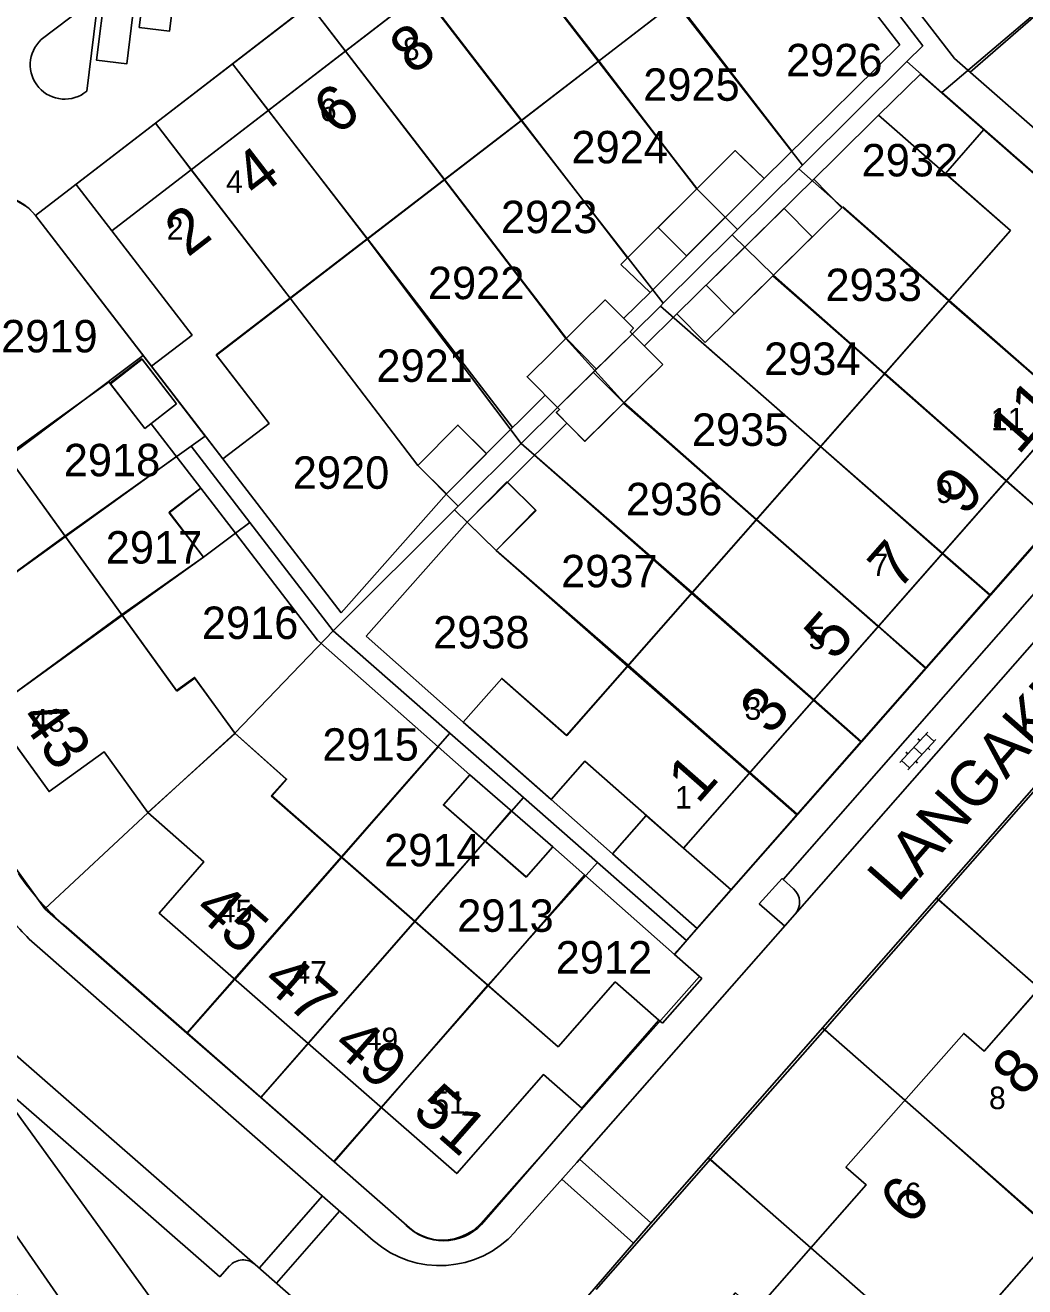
# Model space of a CAD drawing. Extents: x 148816 to 151297, y 399515 to 402500.
# Drawn here: x 150784 to 150839.5, y 400687.3 to 400757.3 of the extents above; entities that cross this region are included whole.
import ezdxf

# ---------------------------------------------------------------- set-up
doc = ezdxf.new("R2010")
doc.units = 0
for name, color, linetype in [('B01 Hoofdgebouw  [T] Norm', 7, 'Continuous'), ('B01 hoofgebouw', 7, 'Continuous'), ('B02 Bijgebouw  [D] Norm', 7, 'Continuous'), ('B07 Tussenmuur  [T] Norm', 7, 'Continuous'), ('G01 perceelsgrens', 7, 'Continuous'), ('G02 sectiegrens', 7, 'Continuous'), ('S02 Open verharding  Norm', 7, 'Continuous'), ('T04 Haag heg  [D] Gem', 7, 'Continuous'), ('T09 Insteek water  [T] Norm', 7, 'Continuous'), ('V00 Kant verharding algemeen  [T] Norm', 7, 'Continuous'), ('V00 Kant verharding algemeen secundair  [T] Gem', 7, 'Continuous'), ('Z01 perceelnummer', 7, 'Continuous'), ('Z02 huisnummer', 7, 'Continuous'), ('Z02 Huisnummer  [Tekst] Norm', 7, 'Continuous'), ('Z06 straatnaam', 7, 'Continuous')]:
    doc.layers.add(name, color=color, linetype=linetype)

msp = doc.modelspace()

# ---------------------------------------------------------------- linework, layer by layer
at = {"layer": 'B01 Hoofdgebouw  [T] Norm'}
for p, q in [((150819.05, 400769.19), (150794.12, 400750)), ((150824.2, 400761.787), (150808.887, 400750)), ((150831.381, 400752.338), (150833.699, 400754.619)), ((150833.707, 400754.627), (150838.973, 400750)), ((150834.059, 400750), (150831.381, 400752.338)), ((150794.12, 400750), (150788.82, 400745.92)), ((150808.887, 400750), (150794.629, 400739.025)), ((150838.706, 400745.943), (150834.059, 400750)), ((150838.973, 400750), (150842.1, 400747.252)), ((150793.273, 400740.135), (150788.82, 400745.92)), ((150838.706, 400745.943), (150814.07, 400717.916)), ((150791.023, 400738.403), (150793.273, 400740.135)), ((150820.55, 400711.66), (150845.71, 400740.3)), ((150794.629, 400739.025), (150797.55, 400735.23)), ((150794.98, 400733.26), (150791.023, 400738.403)), ((150780.041, 400737.537), (150792.424, 400720.367)), ((150794.98, 400733.26), (150797.55, 400735.23)), ((150772.51, 400732.58), (150785.34, 400714.79)), ((150793.438, 400721.098), (150792.424, 400720.367)), ((150795.661, 400718.015), (150793.438, 400721.098)), ((150810.46, 400721.08), (150808.33, 400718.65)), ((150814.07, 400717.916), (150810.46, 400721.08)), ((150795.661, 400718.015), (150798.492, 400715.49)), ((150808.33, 400718.65), (150813.21, 400714.36)), ((150788.398, 400716.995), (150785.34, 400714.79)), ((150790.826, 400713.629), (150788.398, 400716.995)), ((150798.492, 400715.49), (150797.675, 400714.557)), ((150797.675, 400714.557), (150813.589, 400700.627)), ((150790.826, 400713.629), (150793.933, 400710.887)), ((150818.484, 400713.475), (150820.55, 400711.66)), ((150793.933, 400710.887), (150791.45, 400708.05)), ((150807.97, 400693.59), (150791.45, 400708.05)), ((150837.229, 400700.384), (150843.361, 400707.371)), ((150813.589, 400700.627), (150816.754, 400704.236)), ((150816.754, 400704.236), (150819.19, 400702.1)), ((150819.19, 400702.1), (150814.91, 400697.22)), ((150829.563, 400693.947), (150836.102, 400701.374)), ((150837.229, 400700.384), (150836.102, 400701.374)), ((150812.78, 400699.08), (150807.97, 400693.59)), ((150814.91, 400697.22), (150812.78, 400699.08)), ((150845.112, 400694.823), (150824.57, 400671.446)), ((150830.69, 400692.957), (150829.563, 400693.947)), ((150824.555, 400685.971), (150830.69, 400692.957))]:
    msp.add_line(p, q, dxfattribs=at)
msp.add_lwpolyline([(150818.484, 400713.475), (150816.61, 400711.341), (150813.21, 400714.36)], dxfattribs=at)
at = {"layer": 'B01 hoofgebouw'}
for points in [[(150794.071, 400734.441), (150791.023, 400738.403), (150793.273, 400740.135), (150788.82, 400745.92), (150819.05, 400769.19), (150823.507, 400763.399), (150825.73, 400765.11), (150828.779, 400761.148)], [(150794.98, 400733.26), (150797.55, 400735.23), (150794.62, 400739.038), (150824.191, 400761.787), (150827.115, 400757.987), (150829.68, 400759.96)], [(150808.33, 400718.65), (150810.46, 400721.08), (150814.06, 400717.916), (150838.69, 400745.936), (150835.09, 400749.1), (150837.22, 400751.54)], [(150837.22, 400751.54), (150838.344, 400750.552)], [(150838.344, 400750.552), (150842.1, 400747.252), (150840.226, 400745.118), (150845.71, 400740.3), (150820.55, 400711.66), (150815.066, 400716.478), (150813.21, 400714.36), (150809.455, 400717.661)], [(150825.03, 400748.83), (150823.41, 400750.38), (150819.143, 400746.104), (150820.72, 400744.53), (150825.03, 400748.83)], [(150827.7, 400745.58), (150826.13, 400747.17), (150821.805, 400742.9), (150823.375, 400741.31), (150827.7, 400745.58)], [(150819.4, 400738.51), (150817.6, 400740.32), (150817.77, 400740.51), (150816.21, 400742.09), (150811.87, 400737.82), (150813.67, 400736), (150813.49, 400735.84), (150815.067, 400734.24), (150819.4, 400738.51)], [(150781.056, 400738.268), (150778.95, 400741.188), (150773.67, 400737.38), (150775.53, 400734.79), (150772.51, 400732.58), (150785.34, 400714.79), (150788.398, 400716.995), (150790.826, 400713.629), (150793.933, 400710.887), (150791.45, 400708.05), (150807.97, 400693.59), (150812.78, 400699.08), (150814.91, 400697.22), (150819.19, 400702.1), (150816.754, 400704.236)], [(150792.42, 400736.31), (150790.66, 400734.95), (150788.744, 400737.43), (150790.504, 400738.79), (150792.42, 400736.31)], [(150781.045, 400738.271), (150780.033, 400737.54), (150792.408, 400720.399), (150793.42, 400721.13), (150795.65, 400718.04), (150798.52, 400715.49), (150797.703, 400714.558), (150813.594, 400700.628), (150816.756, 400704.234)], [(150809.621, 400733.544), (150808.03, 400735.14), (150805.81, 400732.9), (150807.39, 400731.32), (150809.621, 400733.544)], [(150794.98, 400733.26), (150794.071, 400734.441)], [(150812.345, 400730.417), (150810.745, 400731.987), (150808.55, 400729.75), (150810.15, 400728.18), (150812.345, 400730.417)], [(150795.68, 400729.14), (150793.91, 400727.8), (150791.999, 400730.269), (150793.77, 400731.64), (150795.68, 400729.14)], [(150862.067, 400723.347), (150858.305, 400726.639), (150854.919, 400722.788), (150856.046, 400721.798), (150849.902, 400714.803), (150848.775, 400715.793), (150842.234, 400708.361), (150843.361, 400707.371), (150837.229, 400700.384), (150836.102, 400701.374), (150829.563, 400693.947), (150830.69, 400692.957), (150824.555, 400685.971), (150823.428, 400686.961), (150816.89, 400679.526), (150818.019, 400678.534), (150814.845, 400674.923), (150818.6, 400671.622)], [(150808.33, 400718.65), (150809.455, 400717.661)], [(150813.29, 400711.73), (150811.817, 400710.044), (150807.23, 400714.05), (150808.7, 400715.72), (150813.29, 400711.73)], [(150863.578, 400709.015), (150861.168, 400706.274), (150857.788, 400709.245), (150847.515, 400697.558), (150850.895, 400694.587), (150848.492, 400691.853), (150845.112, 400694.823), (150824.57, 400671.446), (150827.95, 400668.476), (150825.435, 400665.614), (150818.6, 400671.622)]]:
    msp.add_lwpolyline(points, dxfattribs=at)
at = {"layer": 'B02 Bijgebouw  [D] Norm'}
for p, q in [((150823.029, 400750), (150823.41, 400750.38)), ((150823.807, 400750), (150823.41, 400750.38)), ((150817.072, 400744.057), (150823.029, 400750)), ((150825.03, 400748.83), (150823.807, 400750)), ((150818.692, 400742.507), (150825.03, 400748.83)), ((150820.176, 400741.311), (150827.776, 400748.79)), ((150827.776, 400748.79), (150829.346, 400747.2)), ((150821.746, 400739.721), (150829.346, 400747.2)), ((150818.692, 400742.507), (150817.072, 400744.057)), ((150816.21, 400742.09), (150811.87, 400737.82)), ((150816.21, 400742.09), (150817.77, 400740.51)), ((150820.176, 400741.311), (150821.746, 400739.721)), ((150817.77, 400740.51), (150817.6, 400740.32)), ((150817.719, 400740.2), (150813.551, 400736.12)), ((150814.04, 400739.955), (150815.727, 400738.24)), ((150817.6, 400740.32), (150819.4, 400738.51)), ((150790.481, 400738.818), (150788.721, 400737.458)), ((150790.481, 400738.818), (150792.42, 400736.31)), ((150819.4, 400738.51), (150815.08, 400734.23)), ((150813.67, 400736), (150811.87, 400737.82)), ((150817.24, 400736.37), (150815.562, 400738.063)), ((150790.66, 400734.95), (150788.721, 400737.458)), ((150792.42, 400736.31), (150790.66, 400734.95)), ((150813.498, 400735.83), (150813.67, 400736)), ((150815.08, 400734.23), (150813.498, 400735.83)), ((150808.03, 400735.14), (150805.81, 400732.9)), ((150808.03, 400735.14), (150809.61, 400733.56)), ((150809.61, 400733.56), (150807.39, 400731.32)), ((150805.81, 400732.9), (150807.39, 400731.32)), ((150793.77, 400731.64), (150792, 400730.3)), ((150795.68, 400729.14), (150793.77, 400731.64)), ((150810.78, 400731.97), (150808.55, 400729.75)), ((150810.78, 400731.97), (150812.38, 400730.4)), ((150793.91, 400727.8), (150792, 400730.3)), ((150812.38, 400730.4), (150810.15, 400728.18)), ((150808.55, 400729.75), (150810.15, 400728.18)), ((150793.91, 400727.8), (150795.68, 400729.14)), ((150808.7, 400715.72), (150807.23, 400714.05)), ((150813.29, 400711.73), (150808.7, 400715.72)), ((150811.82, 400710.06), (150807.23, 400714.05)), ((150810.995, 400713.725), (150809.535, 400712.046)), ((150813.29, 400711.73), (150811.82, 400710.06))]:
    msp.add_line(p, q, dxfattribs=at)
at = {"layer": 'B07 Tussenmuur  [T] Norm'}
for p, q in [((150815.844, 400755.353), (150810.35, 400762.491)), ((150811.565, 400752.06), (150806.071, 400759.198)), ((150807.285, 400748.767), (150801.792, 400755.904)), ((150799.522, 400750), (150797.513, 400752.61)), ((150803.006, 400745.473), (150799.522, 400750)), ((150798.727, 400742.179), (150793.233, 400749.316)), ((150835.294, 400742.062), (150842.046, 400736.13)), ((150831.709, 400737.983), (150838.462, 400732.05)), ((150828.158, 400733.943), (150834.912, 400728.009)), ((150824.593, 400729.887), (150831.348, 400723.952)), ((150786.241, 400728.94), (150778.934, 400723.671)), ((150821.001, 400725.801), (150827.757, 400719.865)), ((150789.4, 400724.56), (150782.093, 400719.291)), ((150817.449, 400721.76), (150824.206, 400715.824)), ((150795.661, 400718.015), (150790.826, 400713.629)), ((150801.577, 400711.141), (150795.651, 400704.371)), ((150805.64, 400707.585), (150799.714, 400700.814)), ((150809.704, 400704.028), (150803.778, 400697.258)), ((150832.832, 400697.66), (150841.157, 400690.331)), ((150827.622, 400689.463), (150834.838, 400683.125))]:
    msp.add_line(p, q, dxfattribs=at)
at = {"layer": 'G01 perceelsgrens'}
for points in [[(150834.893, 400753.601), (150843.236, 400760.684), (150853.262, 400769.412)], [(150812.625, 400768.38), (150820.09, 400758.631), (150827.148, 400749.558)], [(150808.321, 400765.062), (150821.297, 400748.262), (150823.552, 400745.989)], [(150804.057, 400761.776), (150811.537, 400752.052), (150819.431, 400741.899)], [(150829.687, 400761.589), (150833.83, 400756.2), (150832.939, 400755.315)], [(150795.518, 400755.194), (150799.787, 400758.484)], [(150799.787, 400758.484), (150807.265, 400748.765), (150814.029, 400739.944), (150815.639, 400738.164)], [(150791.249, 400751.903), (150795.518, 400755.194)], [(150795.518, 400755.194), (150802.992, 400745.478), (150811.535, 400734.113)], [(150827.148, 400749.558), (150832.939, 400755.315)], [(150832.939, 400755.315), (150834.893, 400753.601)], [(150834.893, 400753.601), (150842.597, 400746.847)], [(150784.59, 400746.77), (150791.249, 400751.903)], [(150791.249, 400751.903), (150798.72, 400742.191), (150805.81, 400732.9), (150808.039, 400730.632)], [(150826.957, 400749.368), (150827.13, 400749.54), (150827.148, 400749.558)], [(150823.552, 400745.989), (150826.957, 400749.368)], [(150826.957, 400749.368), (150835.267, 400742.042), (150844.711, 400733.799)], [(150765.96, 400734.8), (150766.087, 400735.37), (150766.329, 400735.993), (150766.669, 400736.68), (150766.98, 400737.151), (150767.34, 400737.569), (150767.693, 400737.938), (150768.28, 400738.41), (150780.871, 400747.475), (150781.313, 400747.682), (150781.675, 400747.786), (150782.049, 400747.854), (150782.428, 400747.865), (150782.739, 400747.841), (150783.1, 400747.754), (150783.451, 400747.639), (150784.057, 400747.3), (150784.217, 400747.178), (150784.43, 400746.937), (150784.59, 400746.77)], [(150784.59, 400746.77), (150790.567, 400738.999)], [(150823.259, 400745.699), (150823.552, 400745.989)], [(150819.431, 400741.899), (150823.259, 400745.699)], [(150823.259, 400745.699), (150825.552, 400743.459), (150831.717, 400738.004), (150841.12, 400729.716)], [(150819.276, 400741.745), (150819.431, 400741.899)], [(150815.639, 400738.164), (150817.719, 400740.2), (150819.276, 400741.745)], [(150819.276, 400741.745), (150828.153, 400733.95), (150837.58, 400725.691)], [(150772.506, 400725.736), (150783.057, 400733.349), (150790.567, 400738.999)], [(150790.567, 400738.999), (150794.005, 400734.528), (150793.22, 400733.97)], [(150811.535, 400734.113), (150813.551, 400736.12), (150815.639, 400738.164)], [(150815.639, 400738.164), (150817.246, 400736.387), (150824.596, 400729.903), (150834.018, 400721.641)], [(150808.039, 400730.632), (150811.535, 400734.113)], [(150811.535, 400734.113), (150821.033, 400725.849), (150830.423, 400717.553)], [(150775.708, 400721.302), (150786.211, 400728.981), (150793.22, 400733.97)], [(150793.22, 400733.97), (150796.48, 400729.729)], [(150807.842, 400730.435), (150808.039, 400730.632)], [(150801.1, 400723.72), (150807.842, 400730.435)], [(150807.842, 400730.435), (150810.15, 400728.18), (150817.476, 400721.803), (150826.88, 400713.525)], [(150778.867, 400716.928), (150789.365, 400724.612), (150793.91, 400727.8), (150795.68, 400729.14), (150796.48, 400729.729)], [(150796.48, 400729.729), (150801.1, 400723.72)], [(150837.58, 400725.691), (150841.12, 400729.716)], [(150834.018, 400721.641), (150837.58, 400725.691)], [(150785.114, 400708.279), (150790.827, 400713.618), (150795.65, 400718.04), (150801.1, 400723.72)], [(150801.1, 400723.72), (150807.584, 400718.036)], [(150830.423, 400717.553), (150834.018, 400721.641)], [(150792.986, 400701.39), (150801.574, 400711.163), (150807.584, 400718.036)], [(150807.584, 400718.036), (150811.664, 400714.459)], [(150826.88, 400713.525), (150830.423, 400717.553)], [(150778.867, 400716.928), (150785.114, 400708.279)], [(150834.698, 400708.78), (150841.03, 400715.992)], [(150797.084, 400697.804), (150805.637, 400707.602), (150811.664, 400714.459)], [(150811.664, 400714.459), (150815.78, 400710.85)], [(150820.72, 400706.52), (150826.88, 400713.525)], [(150801.156, 400694.241), (150809.684, 400704.054), (150815.78, 400710.85)], [(150815.78, 400710.85), (150820.72, 400706.52)], [(150785.114, 400708.279), (150792.986, 400701.39)], [(150828.39, 400701.595), (150834.698, 400708.78)], [(150834.698, 400708.78), (150859.038, 400687.459)], [(150801.156, 400694.241), (150805.34, 400690.58), (150805.642, 400690.341), (150805.977, 400690.169), (150806.335, 400690.027), (150806.669, 400689.937), (150806.981, 400689.899), (150807.368, 400689.898), (150807.836, 400689.974), (150808.17, 400690.087), (150808.516, 400690.231), (150808.909, 400690.452), (150809.31, 400690.81), (150821.44, 400704.52), (150820.04, 400705.77), (150820.72, 400706.52)], [(150792.986, 400701.39), (150797.084, 400697.804)], [(150822.058, 400694.383), (150828.39, 400701.595)], [(150828.39, 400701.595), (150841.144, 400690.308), (150850.892, 400681.73)], [(150797.084, 400697.804), (150801.156, 400694.241)], [(150815.713, 400687.156), (150822.058, 400694.383)], [(150822.058, 400694.383), (150834.817, 400683.108), (150842.73, 400675.99)]]:
    msp.add_lwpolyline(points, dxfattribs=at)
at = {"layer": 'G02 sectiegrens'}
msp.add_lwpolyline([(150663.248, 400866.193), (150667.904, 400858.734), (150671.776, 400852.465), (150675.289, 400847.525), (150679.068, 400841.738), (150686.713, 400831.011), (150702.88, 400808.491), (150717.304, 400788.302), (150721.658, 400782.475), (150728.56, 400772.604), (150733.612, 400765.672), (150739.845, 400756.977), (150758.143, 400731.973), (150762.178, 400726.594), (150766.644, 400720.232), (150779.261, 400702.855), (150801.964, 400671.496)], dxfattribs=at)
at = {"layer": 'S02 Open verharding  Norm'}
for p, q in [((150832.554, 400716.41), (150834.116, 400718.099)), ((150834.454, 400717.581), (150834.014, 400717.989)), ((150832.994, 400716.003), (150834.556, 400717.692)), ((150833.564, 400717.724), (150833.674, 400717.622)), ((150832.885, 400716.989), (150832.995, 400716.888)), ((150833.335, 400717.255), (150833.775, 400716.847)), ((150834.115, 400717.214), (150834.225, 400717.113)), ((150833.096, 400716.113), (150832.656, 400716.521)), ((150833.436, 400716.48), (150833.546, 400716.378))]:
    msp.add_line(p, q, dxfattribs=at)
at = {"layer": 'T04 Haag heg  [D] Gem'}
for p, q in [((150843.268, 400760.667), (150836.461, 400754.736)), ((150820.147, 400758.665), (150826.559, 400750.335)), ((150799.799, 400758.489), (150801.79, 400755.903)), ((150795.522, 400755.196), (150797.513, 400752.61)), ((150815.844, 400755.353), (150819.964, 400750)), ((150791.242, 400751.901), (150792.706, 400750)), ((150811.565, 400752.06), (150813.151, 400750)), ((150792.706, 400750), (150793.233, 400749.316)), ((150813.151, 400750), (150817.441, 400744.426)), ((150819.964, 400750), (150821.295, 400748.27)), ((150807.285, 400748.767), (150814.04, 400739.955)), ((150835.294, 400742.062), (150829.391, 400747.251)), ((150803.006, 400745.473), (150811.068, 400735.002)), ((150831.709, 400737.983), (150825.514, 400743.429)), ((150798.727, 400742.179), (150805.81, 400732.9)), ((150828.158, 400733.943), (150821.67, 400739.647)), ((150782.994, 400733.442), (150788.667, 400737.533)), ((150788.667, 400737.533), (150788.721, 400737.458)), ((150824.593, 400729.887), (150817.23, 400736.36)), ((150786.241, 400728.94), (150792.416, 400733.393)), ((150821.001, 400725.801), (150812.288, 400733.461)), ((150841.1, 400729.732), (150838.462, 400732.05)), ((150789.4, 400724.56), (150793.91, 400727.8)), ((150817.449, 400721.76), (150810.15, 400728.18)), ((150837.55, 400725.691), (150834.912, 400728.009)), ((150833.986, 400721.634), (150831.348, 400723.952)), ((150830.395, 400717.547), (150827.757, 400719.865)), ((150801.577, 400711.141), (150806.938, 400717.281)), ((150826.845, 400713.506), (150824.206, 400715.824)), ((150805.64, 400707.585), (150809.535, 400712.046)), ((150809.704, 400704.028), (150815.06, 400710.162)), ((150834.593, 400708.888), (150840.294, 400703.877)), ((150793.027, 400701.377), (150795.651, 400704.371)), ((150828.258, 400701.68), (150832.832, 400697.66)), ((150797.088, 400697.818), (150799.714, 400700.814)), ((150801.15, 400694.259), (150803.778, 400697.258)), ((150821.923, 400694.472), (150827.622, 400689.463))]:
    msp.add_line(p, q, dxfattribs=at)
at = {"layer": 'T09 Insteek water  [T] Norm'}
msp.add_lwpolyline([(150776.042, 400700.934), (150792.202, 400677.587), (150790.862, 400676.926), (150773.93, 400699.844)], dxfattribs=at)
at = {"layer": 'V00 Kant verharding algemeen  [T] Norm'}
for p, q in [((150819.311, 400773.514), (150788.774, 400750)), ((150832.558, 400756.24), (150829.695, 400759.959)), ((150832.31, 400759.75), (150835.596, 400755.496)), ((150826.219, 400750), (150832.558, 400756.24)), ((150835.596, 400755.496), (150841.548, 400750.266)), ((150829.005, 400750), (150831.381, 400752.338)), ((150788.774, 400750), (150784.578, 400746.769)), ((150825.03, 400748.83), (150826.219, 400750)), ((150827.776, 400748.79), (150829.005, 400750)), ((150818.587, 400690.677), (150869.759, 400748.9)), ((150786.831, 400748.504), (150788.82, 400745.92)), ((150784.578, 400746.769), (150791.023, 400738.403)), ((150817.227, 400741.06), (150818.692, 400742.507)), ((150818.385, 400739.53), (150820.176, 400741.311)), ((150812.882, 400736.796), (150809.61, 400733.56)), ((150791.006, 400735.217), (150793.77, 400731.64)), ((150814.084, 400735.237), (150810.78, 400731.97)), ((150848.294, 400735.252), (150826.075, 400709.911)), ((150801.549, 400724.725), (150794.98, 400733.26)), ((150801.549, 400724.725), (150807.39, 400731.32)), ((150802.944, 400723.421), (150808.55, 400729.75)), ((150795.68, 400729.14), (150800.247, 400723.207)), ((150808.7, 400715.72), (150800.247, 400723.207)), ((150808.33, 400718.65), (150802.944, 400723.421)), ((150820.051, 400705.742), (150813.29, 400711.73)), ((150821.301, 400707.194), (150816.61, 400711.341)), ((150823.188, 400709.343), (150820.55, 400711.66)), ((150826.075, 400709.911), (150826.655, 400709.399)), ((150826.738, 400707.973), (150814.624, 400694.206)), ((150784.38, 400706.478), (150803.336, 400689.872)), ((150819.383, 400701.931), (150819.19, 400702.1)), ((150794.825, 400687.85), (150780.171, 400700.667)), ((150799.859, 400695.39), (150805.197, 400690.682)), ((150811.215, 400690.365), (150814.624, 400694.206)), ((150818.587, 400690.677), (150808.179, 400678.573)), ((150795.357, 400688.459), (150794.825, 400687.85)), ((150808.18, 400678.574), (150796.776, 400688.538))]:
    msp.add_line(p, q, dxfattribs=at)
for points in [[(150787.429, 400753.675), (150788.082, 400758.972), (150784.907, 400756.538)], [(150856.621, 400747.324), (150850.341, 400740.251), (150821.343, 400707.243), (150820.051, 400705.742), (150821.568, 400704.422), (150821.568, 400704.422)], [(150826.075, 400709.911), (150826.025, 400709.961), (150824.753, 400708.565), (150826.167, 400707.324)], [(150786.299, 400707.272), (150799.859, 400695.39)], [(150821.568, 400704.422), (150819.383, 400701.931)], [(150814.931, 400697.201), (150809.347, 400690.766)]]:
    msp.add_lwpolyline(points, dxfattribs=at)
for centre, radius, start, end in [((150786.205, 400755.139), 1.908, 132.86341, 309.88987), ((150782.316, 400745.051), 2.841, 37.19931, 131.5237), ((150796.088, 400718.701), 15.048, 214.16621, 229.4201), ((150825.983, 400708.644), 1.01, 318.35513, 48.30712), ((150795.149, 400717.682), 15.54, 214.9788, 226.13326), ((150807.23, 400692.799), 2.935, 224.76944, 316.15796), ((150807.027, 400694.083), 5.6, 228.76545, 318.3965), ((150796.106, 400687.79), 1.004, 48.13752, 138.23555)]:
    msp.add_arc(centre, radius, start, end, dxfattribs=at)
at = {"layer": 'V00 Kant verharding algemeen secundair  [T] Gem'}
for p, q in [((150850.323, 400734.864), (150826.738, 400707.973)), ((150781.506, 400701.889), (150796.776, 400688.538)), ((150814.776, 400694.384), (150818.741, 400690.864)), ((150817.768, 400689.732), (150813.792, 400693.273)), ((150800.512, 400692.345), (150797, 400688.343)), ((150801.465, 400691.51), (150797.954, 400687.509))]:
    msp.add_line(p, q, dxfattribs=at)
for points in [[(150790.837, 400761.187), (150790.341, 400757.212), (150792.02, 400757.003), (150792.516, 400760.978)], [(150788.466, 400759.372), (150787.97, 400755.397), (150789.649, 400755.188), (150790.145, 400759.163)]]:
    msp.add_lwpolyline(points, close=True, dxfattribs=at)

# ---------------------------------------------------------------- texts
at = {"layer": 'Z01 perceelnummer'}
for s, p in [('2926', (150826.24, 400754.5)), ('2925', (150818.315, 400753.141)), ('2924', (150814.331, 400749.668)), ('2932', (150830.436, 400748.942)), ('2923', (150810.42, 400745.793)), ('2922', (150806.366, 400742.13)), ('2933', (150828.429, 400742.024)), ('2919', (150782.682, 400739.174)), ('2934', (150825.018, 400737.924)), ('2921', (150803.508, 400737.537)), ('2935', (150821.017, 400733.986)), ('2918', (150786.155, 400732.297)), ('2920', (150798.866, 400731.602)), ('2936', (150817.356, 400730.132)), ('2917', (150788.485, 400727.451)), ('2937', (150813.759, 400726.134)), ('2916', (150793.821, 400723.265)), ('2938', (150806.653, 400722.741)), ('2915', (150800.508, 400716.508)), ('2914', (150803.935, 400710.647)), ('2913', (150807.993, 400707.009)), ('2912', (150813.457, 400704.694))]:
    msp.add_text(s, height=1.8, dxfattribs=at).set_placement(p)
at = {"layer": 'Z02 huisnummer'}
for s, rotation, p in [('8', 37.60354, (150805.514, 400754.522)), ('6', 37.60354, (150801.286, 400751.165)), ('4', 37.60354, (150796.857, 400747.66)), ('2', 37.60354, (150793.032, 400744.421)), ('11', 48.69008, (150839.139, 400733.428)), ('9', 48.69008, (150836.133, 400730.021)), ('7', 48.69008, (150832.464, 400725.891)), ('5', 48.69008, (150828.908, 400721.989)), ('3', 48.69008, (150825.356, 400717.861)), ('43', 305.80411, (150783.639, 400718.837)), ('1', 48.69008, (150821.346, 400714.05)), ('45', 318.77095, (150793.298, 400708.092)), ('47', 318.77095, (150797.089, 400704.13)), ('49', 318.77095, (150800.988, 400700.573)), ('8', 48.69008, (150839.342, 400697.784)), ('51', 318.77095, (150805.419, 400696.911)), ('6', 48.69008, (150833.124, 400690.641))]:
    msp.add_text(s, height=2.5, rotation=rotation, dxfattribs=at).set_placement(p)
at = {"layer": 'Z02 Huisnummer  [Tekst] Norm'}
for s, p in [('8', (150804.974, 400755.402)), ('6', (150800.368, 400752.011)), ('4', (150795.163, 400748.026)), ('2', (150791.866, 400745.432)), ('11', (150837.61, 400734.844)), ('9', (150834.574, 400730.817)), ('7', (150830.99, 400726.757)), ('5', (150827.497, 400722.706)), ('43', (150784.349, 400718.122)), ('3', (150823.942, 400718.779)), ('1', (150820.088, 400713.852)), ('45', (150794.757, 400707.54)), ('47', (150798.904, 400704.134)), ('49', (150802.855, 400700.437)), ('8', (150837.508, 400697.165)), ('51', (150806.608, 400696.91)), ('6', (150832.821, 400691.834))]:
    msp.add_text(s, height=1.25, dxfattribs=at).set_placement(p)
at = {"layer": 'Z06 straatnaam'}
msp.add_text('LANGAKKER', height=2.5, rotation=48.69008, dxfattribs=at).set_placement((150832.447, 400708.583))

doc.saveas('drawing.dxf')
